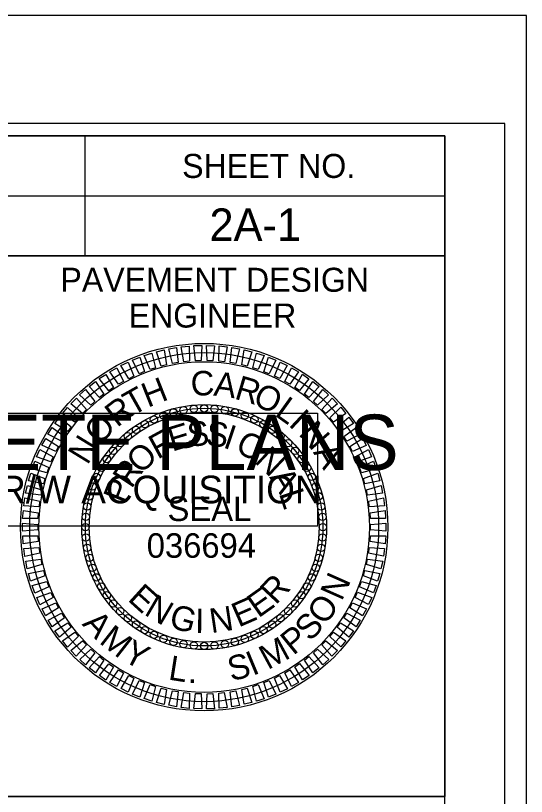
# Model space of a CAD drawing. Extents: x 958711 to 962106, y 831169 to 840840.
# Drawn here: x 960288.4 to 960394.8, y 840677.2 to 840839.7 of the extents above; entities that cross this region are included whole.
import ezdxf

# ---------------------------------------------------------------- set-up
doc = ezdxf.new("R2010")
doc.units = 0
for name, color, linetype in [('Old_Level_1', 7, 'Continuous'), ('Sheet Data Field CELL', 7, 'Continuous'), ('Sheet PE Seal Cell', 7, 'Continuous'), ('Sheet Plot Border Inside CELL', 7, 'Continuous'), ('Sheet Plot Border Outside CELL', 7, 'Continuous'), ('Sheet Sticker Exception Certification CELL', 7, 'Continuous'), ('Sheet Sticker Incomplete CELL', 7, 'Continuous'), ('Sheet Typical CELL', 7, 'Continuous')]:
    doc.layers.add(name, color=color, linetype=linetype)

msp = doc.modelspace()

# ---------------------------------------------------------------- linework, layer by layer
at = {"layer": 'Sheet PE Seal Cell'}
for points in [[(960321.09, 840767.26), (960320.3, 840770.34), (960321.93, 840770.6), (960322.24, 840767.47)], [(960323.48, 840767.63), (960322.91, 840770.77), (960324.55, 840770.91), (960324.64, 840767.76)], [(960325.89, 840767.84), (960325.54, 840771.01), (960327.19, 840771.04), (960327.06, 840767.89)], [(960328.31, 840767.88), (960328.18, 840771.06), (960329.83, 840770.98), (960329.48, 840767.85)], [(960330.73, 840767.76), (960330.82, 840770.94), (960332.46, 840770.74), (960331.89, 840767.64)], [(960333.13, 840767.46), (960333.44, 840770.63), (960335.06, 840770.31), (960334.28, 840767.26)], [(960314.16, 840765.14), (960312.74, 840768), (960314.28, 840768.59), (960315.23, 840765.59)], [(960316.42, 840766.01), (960315.21, 840768.95), (960316.78, 840769.43), (960317.52, 840766.38)], [(960318.73, 840766.71), (960317.73, 840769.74), (960319.34, 840770.11), (960319.86, 840767)], [(960335.51, 840767), (960336.04, 840770.13), (960337.63, 840769.71), (960336.64, 840766.72)], [(960337.84, 840766.37), (960338.59, 840769.46), (960340.15, 840768.92), (960338.95, 840766.01)], [(960340.13, 840765.58), (960341.1, 840768.61), (960342.61, 840767.97), (960341.21, 840765.15)], [(960311.96, 840764.12), (960310.35, 840766.87), (960311.85, 840767.56), (960313.01, 840764.64)], [(960342.36, 840764.63), (960343.53, 840767.59), (960345, 840766.84), (960343.41, 840764.13)], [(960309.84, 840762.95), (960308.05, 840765.58), (960309.49, 840766.38), (960310.85, 840763.54)], [(960344.51, 840763.53), (960345.89, 840766.4), (960347.3, 840765.55), (960345.53, 840762.95)], [(960307.81, 840761.63), (960305.84, 840764.13), (960307.22, 840765.03), (960308.78, 840762.29)], [(960346.59, 840762.28), (960348.16, 840765.05), (960349.51, 840764.1), (960347.56, 840761.64)], [(960305.88, 840760.18), (960303.74, 840762.53), (960305.05, 840763.52), (960306.79, 840760.9)], [(960348.57, 840760.89), (960350.33, 840763.54), (960351.61, 840762.51), (960349.49, 840760.18)], [(960304.05, 840758.59), (960301.75, 840760.79), (960302.99, 840761.87), (960304.91, 840759.38)], [(960350.45, 840759.37), (960352.39, 840761.89), (960353.6, 840760.76), (960351.32, 840758.59)], [(960302.34, 840756.88), (960299.89, 840758.91), (960301.06, 840760.08), (960303.14, 840757.72)], [(960352.22, 840757.72), (960354.33, 840760.1), (960355.46, 840758.89), (960353.03, 840756.88)], [(960300.75, 840755.06), (960298.16, 840756.91), (960299.25, 840758.15), (960301.49, 840755.95)], [(960353.87, 840755.95), (960356.14, 840758.17), (960357.18, 840756.89), (960354.62, 840755.06)], [(960299.29, 840753.12), (960296.58, 840754.79), (960297.58, 840756.11), (960299.97, 840754.07)], [(960355.39, 840754.06), (960357.82, 840756.13), (960358.76, 840754.77), (960356.08, 840753.13)], [(960297.97, 840751.09), (960295.15, 840752.57), (960296.05, 840753.95), (960298.58, 840752.09)], [(960356.78, 840752.08), (960359.34, 840753.97), (960360.19, 840752.55), (960357.4, 840751.1)], [(960296.8, 840748.98), (960293.88, 840750.26), (960294.68, 840751.7), (960297.34, 840750.01)], [(960358.02, 840750.01), (960360.71, 840751.71), (960361.46, 840750.24), (960358.57, 840748.98)], [(960295.77, 840746.79), (960292.78, 840747.86), (960293.47, 840749.35), (960296.24, 840747.85)], [(960359.12, 840747.85), (960361.92, 840749.36), (960362.56, 840747.84), (960359.6, 840746.79)], [(960294.91, 840744.53), (960291.84, 840745.39), (960292.43, 840746.92), (960295.3, 840745.62)], [(960360.06, 840745.62), (960362.96, 840746.93), (960363.5, 840745.37), (960360.47, 840744.53)], [(960294.2, 840742.21), (960291.08, 840742.86), (960291.56, 840744.43), (960294.51, 840743.34)], [(960360.85, 840743.33), (960363.83, 840744.44), (960364.26, 840742.85), (960361.18, 840742.21)], [(960293.65, 840739.86), (960290.5, 840740.28), (960290.87, 840741.89), (960293.89, 840741)], [(960361.47, 840740.99), (960364.53, 840741.89), (960364.84, 840740.27), (960361.72, 840739.85)], [(960293.27, 840737.47), (960290.09, 840737.67), (960290.35, 840739.3), (960293.42, 840738.62)], [(960361.93, 840738.62), (960365.04, 840739.3), (960365.24, 840737.66), (960362.1, 840737.46)], [(960293.06, 840735.05), (960289.87, 840735.03), (960290.02, 840736.68), (960293.13, 840736.22)], [(960362.23, 840736.21), (960365.38, 840736.68), (960365.46, 840735.03), (960362.32, 840735.05)], [(960293.01, 840732.63), (960289.84, 840732.39), (960289.87, 840734.04), (960293.01, 840733.8)], [(960362.35, 840733.8), (960365.53, 840734.04), (960365.5, 840732.39), (960362.36, 840732.63)], [(960293.14, 840730.22), (960289.99, 840729.75), (960289.9, 840731.4), (960293.05, 840731.38)], [(960362.31, 840731.38), (960365.49, 840731.4), (960365.35, 840729.75), (960362.23, 840730.21)], [(960293.43, 840727.82), (960290.32, 840727.13), (960290.12, 840728.77), (960293.26, 840728.97)], [(960362.1, 840728.97), (960365.27, 840728.76), (960365.01, 840727.14), (960361.94, 840727.81)], [(960293.89, 840725.44), (960290.84, 840724.54), (960290.52, 840726.16), (960293.64, 840726.58)], [(960361.72, 840726.58), (960364.87, 840726.15), (960364.5, 840724.55), (960361.48, 840725.43)], [(960294.52, 840723.1), (960291.53, 840721.99), (960291.11, 840723.59), (960294.19, 840724.22)], [(960361.17, 840724.22), (960364.29, 840723.58), (960363.8, 840722), (960360.86, 840723.1)], [(960295.3, 840720.81), (960292.4, 840719.5), (960291.87, 840721.06), (960294.9, 840721.9)], [(960360.46, 840721.9), (960363.53, 840721.05), (960362.93, 840719.51), (960360.07, 840720.81)], [(960296.25, 840718.58), (960293.45, 840717.07), (960292.8, 840718.59), (960295.77, 840719.64)], [(960359.59, 840719.65), (960362.59, 840718.58), (960361.89, 840717.08), (960359.12, 840718.58)], [(960297.34, 840716.43), (960294.66, 840714.72), (960293.91, 840716.19), (960296.79, 840717.45)], [(960358.57, 840717.45), (960361.48, 840716.18), (960360.68, 840714.73), (960358.03, 840716.42)], [(960298.59, 840714.35), (960296.03, 840712.46), (960295.18, 840713.88), (960297.97, 840715.34)], [(960357.39, 840715.34), (960360.21, 840713.86), (960359.31, 840712.48), (960356.78, 840714.34)], [(960299.98, 840712.37), (960297.55, 840710.31), (960296.61, 840711.66), (960299.29, 840713.31)], [(960356.07, 840713.31), (960358.78, 840711.64), (960357.79, 840710.32), (960355.39, 840712.36)], [(960301.5, 840710.49), (960299.22, 840708.26), (960298.19, 840709.54), (960300.74, 840711.37)], [(960354.61, 840711.38), (960357.2, 840709.52), (960356.12, 840708.28), (960353.87, 840710.48)], [(960303.15, 840708.71), (960301.03, 840706.34), (960299.91, 840707.54), (960302.33, 840709.55)], [(960353.03, 840709.55), (960355.48, 840707.52), (960354.31, 840706.35), (960352.22, 840708.71)], [(960304.92, 840707.06), (960302.97, 840704.54), (960301.77, 840705.67), (960304.05, 840707.84)], [(960351.31, 840707.84), (960353.62, 840705.64), (960352.37, 840704.56), (960350.45, 840707.06)], [(960306.8, 840705.54), (960305.03, 840702.89), (960303.75, 840703.93), (960305.87, 840706.25)], [(960349.49, 840706.25), (960351.63, 840703.9), (960350.31, 840702.91), (960348.57, 840705.53)], [(960308.78, 840704.15), (960307.2, 840701.38), (960305.85, 840702.33), (960307.81, 840704.79)], [(960347.55, 840704.8), (960349.53, 840702.3), (960348.14, 840701.41), (960346.59, 840704.14)], [(960310.85, 840702.9), (960309.47, 840700.03), (960308.06, 840700.88), (960309.84, 840703.48)], [(960313.01, 840701.8), (960311.83, 840698.84), (960310.36, 840699.59), (960311.96, 840702.3)], [(960343.4, 840702.31), (960345.01, 840699.56), (960343.52, 840698.87), (960342.36, 840701.79)], [(960345.52, 840703.48), (960347.32, 840700.85), (960345.87, 840700.06), (960344.52, 840702.89)], [(960315.23, 840700.85), (960314.27, 840697.82), (960312.75, 840698.46), (960314.15, 840701.28)], [(960317.52, 840700.06), (960316.77, 840696.97), (960315.21, 840697.51), (960316.41, 840700.42)], [(960338.95, 840700.42), (960340.16, 840697.48), (960338.58, 840697), (960337.84, 840700.06)], [(960341.21, 840701.29), (960342.62, 840698.44), (960341.08, 840697.85), (960340.13, 840700.85)], [(960319.86, 840699.44), (960319.33, 840696.3), (960317.73, 840696.72), (960318.73, 840699.71)], [(960322.24, 840698.97), (960321.92, 840695.8), (960320.3, 840696.12), (960321.09, 840699.17)], [(960324.64, 840698.68), (960324.55, 840695.49), (960322.91, 840695.7), (960323.48, 840698.79)], [(960331.88, 840698.8), (960332.46, 840695.67), (960330.81, 840695.52), (960330.73, 840698.67)], [(960334.28, 840699.17), (960335.06, 840696.09), (960333.44, 840695.83), (960333.13, 840698.96)], [(960336.63, 840699.72), (960337.64, 840696.7), (960336.03, 840696.33), (960335.51, 840699.43)], [(960327.05, 840698.55), (960327.18, 840695.37), (960325.54, 840695.45), (960325.89, 840698.58)], [(960329.47, 840698.59), (960329.83, 840695.42), (960328.18, 840695.4), (960328.31, 840698.54)]]:
    msp.add_lwpolyline(points, close=True, dxfattribs=at)
for centre, radius in [((960327.68, 840733.22), 38.25), ((960327.68, 840733.22), 36.34), ((960327.68, 840733.22), 34.43), ((960327.68, 840733.22), 25.5), ((960327.68, 840733.22), 24.74), ((960327.68, 840733.22), 23.97), ((960319.22, 840756.46), 0.765), ((960321.28, 840757.11), 0.765), ((960323.39, 840757.58), 0.765), ((960325.53, 840757.86), 0.765), ((960327.68, 840757.95), 0.765), ((960329.84, 840757.86), 0.765), ((960331.98, 840757.58), 0.765), ((960334.09, 840757.11), 0.765), ((960336.14, 840756.46), 0.765), ((960317.23, 840755.64), 0.765), ((960338.14, 840755.64), 0.765), ((960313.49, 840753.48), 0.765), ((960315.31, 840754.64), 0.765), ((960340.05, 840754.64), 0.765), ((960341.87, 840753.48), 0.765), ((960311.78, 840752.17), 0.765), ((960343.58, 840752.17), 0.765), ((960310.19, 840750.71), 0.765), ((960345.17, 840750.71), 0.765), ((960308.73, 840749.12), 0.765), ((960346.63, 840749.12), 0.765), ((960307.42, 840747.4), 0.765), ((960347.95, 840747.4), 0.765), ((960306.26, 840745.58), 0.765), ((960349.11, 840745.58), 0.765), ((960305.26, 840743.67), 0.765), ((960350.1, 840743.67), 0.765), ((960304.44, 840741.68), 0.765), ((960350.93, 840741.68), 0.765), ((960303.79, 840739.62), 0.765), ((960351.58, 840739.62), 0.765), ((960303.32, 840737.51), 0.765), ((960352.04, 840737.51), 0.765), ((960303.04, 840735.37), 0.765), ((960352.33, 840735.37), 0.765), ((960302.95, 840733.22), 0.765), ((960352.42, 840733.22), 0.765), ((960303.04, 840731.06), 0.765), ((960352.33, 840731.06), 0.765), ((960303.32, 840728.92), 0.765), ((960352.04, 840728.92), 0.765), ((960303.79, 840726.81), 0.765), ((960351.58, 840726.81), 0.765), ((960304.44, 840724.76), 0.765), ((960350.93, 840724.76), 0.765), ((960305.26, 840722.76), 0.765), ((960350.1, 840722.76), 0.765), ((960306.26, 840720.85), 0.765), ((960349.11, 840720.85), 0.765), ((960307.42, 840719.03), 0.765), ((960347.95, 840719.03), 0.765), ((960308.73, 840717.31), 0.765), ((960346.63, 840717.31), 0.765), ((960310.19, 840715.72), 0.765), ((960311.78, 840714.27), 0.765), ((960343.58, 840714.27), 0.765), ((960345.17, 840715.72), 0.765), ((960313.49, 840712.95), 0.765), ((960341.87, 840712.95), 0.765), ((960315.31, 840711.79), 0.765), ((960340.05, 840711.79), 0.765), ((960317.23, 840710.8), 0.765), ((960319.22, 840709.97), 0.765), ((960321.28, 840709.32), 0.765), ((960334.09, 840709.32), 0.765), ((960336.14, 840709.97), 0.765), ((960338.14, 840710.8), 0.765), ((960323.39, 840708.85), 0.765), ((960325.53, 840708.57), 0.765), ((960327.68, 840708.48), 0.765), ((960329.84, 840708.57), 0.765), ((960331.98, 840708.85), 0.765)]:
    msp.add_circle(centre, radius, dxfattribs=at)
at = {"layer": 'Sheet Plot Border Inside CELL'}
msp.add_lwpolyline([(960390.3, 840817.27), (958723.8, 840817.27), (958723.8, 839762.17), (960390.3, 839762.17)], close=True, dxfattribs=at)
at = {"layer": 'Sheet Plot Border Outside CELL'}
msp.add_lwpolyline([(960394.8, 840839.72), (958710.8, 840839.72), (958710.8, 839739.72), (960394.8, 839739.72)], close=True, dxfattribs=at)
at = {"layer": 'Sheet Sticker Exception Certification CELL'}
msp.add_line((960177.75, 840677.17), (960377.79, 840677.17), dxfattribs=at)
at = {"layer": 'Sheet Sticker Incomplete CELL'}
msp.add_lwpolyline([(960204.3, 840733.42), (960204.3, 840756.92), (960351.3, 840756.92), (960351.3, 840733.42)], close=True, dxfattribs=at)
at = {"layer": 'Sheet Typical CELL'}
for p, q in [((960302.8, 840814.67), (960302.8, 840789.67)), ((960177.75, 840802.17), (960377.8, 840802.17))]:
    msp.add_line(p, q, dxfattribs=at)
for points in [[(960377.8, 840814.72), (958877.8, 840814.72), (958877.8, 839764.72), (960377.8, 839764.72)], [(960177.75, 840814.72), (960377.8, 840814.72), (960377.8, 840789.67), (960177.75, 840789.67)], [(960277.8, 840789.67), (960377.8, 840789.67), (960377.8, 840677.17), (960277.8, 840677.17)]]:
    msp.add_lwpolyline(points, close=True, dxfattribs=at)

# ---------------------------------------------------------------- texts
at = {"layer": 'Old_Level_1'}
for s, rotation, p in [('N', 66.0368, (960356.35, 840717.66)), ('O', 55.3117, (960352.96, 840712.6)), ('A', 312.9092, (960302.12, 840712.96)), ('S', 47.1983, (960349.8, 840709.24)), ('M', 321.9567, (960305.62, 840709.19)), ('P', 39.2185, (960346.25, 840706.4)), ('M', 28.5124, (960340.95, 840703.42)), ('Y', 332.6628, (960310.47, 840705.51)), ('S', 14.4591, (960333.32, 840701.09)), ('I', 22.5724, (960337.79, 840702.21)), ('L', 351.0246, (960320.07, 840701.5)), ('.', 358.4898, (960324.26, 840700.78))]:
    msp.add_text(s, height=5.1, rotation=rotation, dxfattribs=at).set_placement(p)
at = {"layer": 'Sheet Data Field CELL'}
msp.add_text('2A-1', height=6.75, dxfattribs=at).set_placement((960328.79, 840792.82))
at = {"layer": 'Sheet PE Seal Cell'}
for s, rotation, p in [('C', 1.9618, (960324.96, 840760.55)), ('A', 352.4568, (960329.51, 840760.63)), ('H', 21.601, (960315.93, 840758.05)), ('R', 343.4093, (960333.8, 840760)), ('T', 29.3903, (960312.67, 840756.23)), ('O', 335.2006, (960337.56, 840758.85)), ('R', 37.5989, (960309.54, 840753.85)), ('L', 324.4755, (960342.16, 840756.57)), ('I', 317.0103, (960345.07, 840754.49)), ('O', 48.3241, (960306.02, 840750.11)), ('E', 16.986, (960321.02, 840748.91)), ('S', 5.2237, (960324.36, 840749.94)), ('S', 353.2648, (960327.9, 840750.27)), ('I', 341.3058, (960331.43, 840749.85)), ('N', 311.0704, (960347.18, 840752.57)), ('N', 58.5345, (960303.37, 840746)), ('F', 28.6639, (960317.98, 840747.24)), ('O', 332.5504, (960333.92, 840749.09)), ('O', 44.4727, (960314.53, 840744.07)), ('N', 316.7416, (960338, 840746.79)), ('A', 300.8599, (960350.3, 840748.81)), ('R', 56.5721, (960312.55, 840741.07)), ('A', 301.6915, (960341.18, 840743.64)), ('P', 68.3344, (960311.26, 840737.82)), ('L', 288.3556, (960343.22, 840740.25)), ('R', 47.043, (960342.61, 840716.88)), ('E', 317.8506, (960311.56, 840718.06)), ('E', 35.2807, (960338.97, 840714.18)), ('N', 329.6129, (960314.98, 840715.09)), ('E', 23.5185, (960334.85, 840712.28)), ('G', 344.6629, (960320.13, 840712.41)), ('N', 8.4684, (960329.17, 840711.13)), ('I', 359.713, (960325.79, 840711.17))]:
    msp.add_text(s, height=5.1, rotation=rotation, dxfattribs=at).set_placement(p)
for s, p in [('SEAL', (960320.06, 840734.49)), ('036694', (960315.72, 840726.84))]:
    msp.add_text(s, height=5.101, dxfattribs=at).set_placement(p)
at = {"layer": 'Sheet Sticker Incomplete CELL'}
for s, height, p in [('INCOMPLETE PLANS', 11.52, (960213.25, 840745.12)), ('DO NOT USE FOR R/W ACQUISITION', 5.76, (960216.5, 840738.17))]:
    msp.add_text(s, height=height, dxfattribs=at).set_placement(p)
at = {"layer": 'Sheet Typical CELL'}
for s, height, p in [('SHEET NO.', 5, (960323.1, 840805.92)), ('PAVEMENT DESIGN', 5.0001, (960297.75, 840782.22)), ('ENGINEER', 5, (960311.95, 840774.77))]:
    msp.add_text(s, height=height, dxfattribs=at).set_placement(p)

doc.saveas('drawing.dxf')
